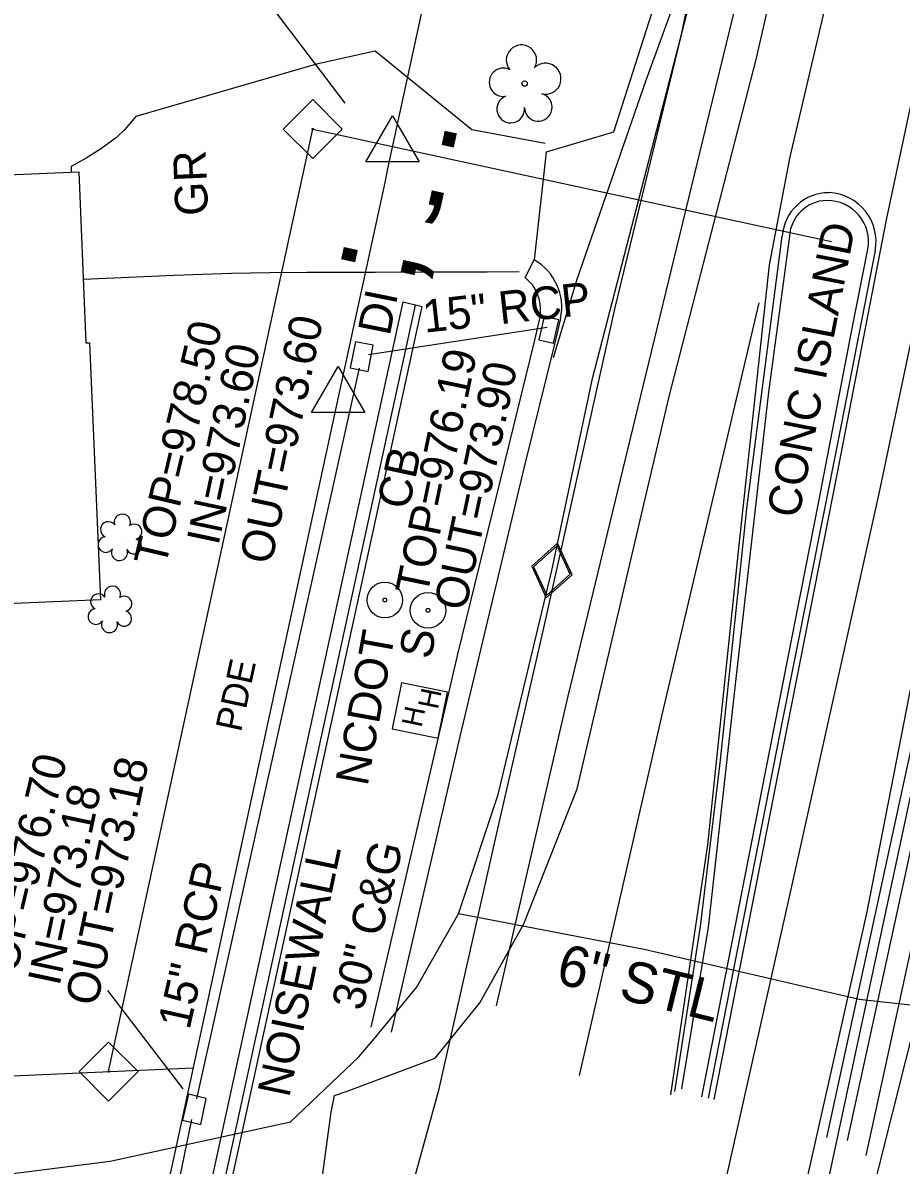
# Model space of a CAD drawing. Extents: x 1614611 to 1617571, y 898867 to 905462.
# Drawn here: x 1616119.9 to 1616227.4, y 899663.5 to 899803.3 of the extents above; entities that cross this region are included whole.
import ezdxf

# ---------------------------------------------------------------- set-up
doc = ezdxf.new("R2010")
doc.units = 0
for name, color, linetype in [('Exist Boundary Watershed Impervious C 09', 7, 'Continuous'), ('Exist Boundary Watershed Residential C 05', 7, 'Continuous'), ('Exist Building', 7, 'Continuous'), ('Exist Other Culture Area Outline', 7, 'Continuous'), ('Exist Other Culture Area Outline Text', 7, 'Continuous'), ('Exist Other Culture Sign Post CELL', 7, 'Continuous'), ('Exist Other Culture Sign Post Text', 7, 'Continuous'), ('Exist Right of Way Control of Access CA Symbol CELL', 7, 'Continuous'), ('Exist Right of Way Control of Access Line', 7, 'Continuous'), ('Exist Right of Way Easement Line Leader', 7, 'Continuous'), ('Exist Right of Way Easement Line Text', 7, 'Continuous'), ('Exist Right of Way Easement Marker CELL', 7, 'Continuous'), ('Exist Right of Way Monument CELL', 7, 'Continuous'), ('Exist Roads Curbs Text', 7, 'Continuous'), ('Exist Roads EOP Other Text', 7, 'Continuous'), ('Exist Roads EOT Text', 7, 'Continuous'), ('Exist Roads Soil', 7, 'Continuous'), ('Exist Structure Minor Catch Basin Top Elevation', 7, 'Continuous'), ('Exist Structure Minor Drop Inlet Top Elevation', 7, 'Continuous'), ('Exist Structure Minor Pipes RCP 15 Inch Invert', 7, 'Continuous'), ('Exist Utilities Gas UG Line SUE LOS B', 7, 'Continuous'), ('Exist Utilities Gas UG Line SUE LOS B Text', 7, 'Continuous'), ('Exist Utilities Gas Valve CELL', 7, 'Continuous'), ('Exist Utilities Power Hand Hole CELL', 7, 'Continuous'), ('Exist Utilities Power Hand Hole Text', 7, 'Continuous'), ('Exist Utilities Sanitary Sewer UG Line', 7, 'Continuous'), ('Exist Utilities Telephone UG Cable SUE LOS B', 7, 'Continuous'), ('Exist Utilities Telephone UG Cable SUE LOS C', 7, 'Continuous'), ('Exist Utilities Telephone UG FO SUE LOS B', 7, 'Continuous'), ('Exist Utilities Water UG Line SUE LOS B', 7, 'Continuous'), ('Exist Vegetation Shrub CELL', 7, 'Continuous'), ('Exist Vegetation Tree CELL', 7, 'Continuous'), ('Prop Drainage Structure Catch Basin Adjust CELL', 7, 'Continuous'), ('Prop Drainage Structure Catch Basin Open Throat 4 CELL', 7, 'Continuous'), ('Prop Earthen Structure Cut Ditch Special Back of Curb Detail CELL', 7, 'Continuous'), ('Prop Earthen Structure Head Ditch Label', 7, 'Continuous'), ('Prop Easement Permanent Drainage', 7, 'Continuous'), ('Prop Erosion Embankment Toe Protection CELL', 7, 'Continuous'), ('Prop Erosion Embankment Toe Protection with Rip Rap 2 Detail CELL', 7, 'Continuous'), ('Prop Plan Preparation Table Ditch Data CELL', 7, 'Continuous'), ('Raster_Level_3', 7, 'Continuous'), ('Scratch_Level_1', 7, 'Continuous'), ('Scratch_Level_9', 7, 'Continuous')]:
    doc.layers.add(name, color=color, linetype=linetype)

msp = doc.modelspace()

# ---------------------------------------------------------------- linework, layer by layer
at = {"layer": 'Exist Boundary Watershed Impervious C 09'}
for points in [[(1616225.69, 899883.44), (1616223.24, 899873.63), (1616210.29, 899835.06), (1616196.16, 899796.24), (1616187.74, 899771.9), (1616184.82, 899762.32)], [(1616204.54, 899671.54), (1616212.42, 899711.6), (1616219.62, 899748.06), (1616225.65, 899779.2), (1616234.17, 899819.31), (1616242.2, 899856.83), (1616246.43, 899876.79)], [(1616223.53, 899873.49), (1616212.33, 899826.71), (1616203.5, 899790.41), (1616195.16, 899756.14), (1616186.64, 899720.93), (1616177.87, 899683.01)], [(1616233.79, 899872), (1616222.42, 899823.62), (1616213.82, 899786.91), (1616211.27, 899773.71), (1616207.58, 899739.38), (1616203.73, 899702.72), (1616199.18, 899672.11)], [(1616210.01, 899769.04), (1616198.27, 899719.17), (1616188.02, 899674.49)]]:
    msp.add_lwpolyline(points, dxfattribs=at)
at = {"layer": 'Exist Boundary Watershed Residential C 05'}
msp.add_line((1616181.39, 899772.15), (1616182.51, 899774.33), dxfattribs=at)
for points in [[(1616220.86, 899666.55), (1616227.91, 899698.72), (1616236.25, 899737.35), (1616244.29, 899774.46)], [(1616183.27, 899767.65), (1616182.53, 899764.5), (1616173.12, 899726.04), (1616162.52, 899680.41)]]:
    msp.add_lwpolyline(points, dxfattribs=at)
msp.add_arc((1616178.35, 899768.24), 4.95, 353.0653, 52.1623, dxfattribs=at)
at = {"layer": 'Exist Building'}
msp.add_lwpolyline([(1616129.39, 899732.69), (1616076.76, 899730.47), (1616075.45, 899761.54), (1616090.93, 899762.19), (1616090.91, 899762.67), (1616097.51, 899762.95), (1616096.63, 899783.82), (1616126.75, 899785.09), (1616127.63, 899764.15), (1616128.06, 899764.16)], close=True, dxfattribs=at)
at = {"layer": 'Exist Other Culture Area Outline'}
for p, q in [((1616132.35, 899612.69), (1616166.46, 899769.17)), ((1616133.91, 899612.6), (1616167.96, 899768.77)), ((1616134.94, 899613.31), (1616168.8, 899768.62)), ((1616166.46, 899769.17), (1616168.8, 899768.62))]:
    msp.add_line(p, q, dxfattribs=at)
at = {"layer": 'Exist Other Culture Sign Post CELL'}
for centre, radius in [((1616164.22, 899732.68), 2.18), ((1616164.22, 899732.68), 0.24), ((1616169.51, 899731.42), 2.18), ((1616169.51, 899731.42), 0.24)]:
    msp.add_circle(centre, radius, dxfattribs=at)
at = {"layer": 'Exist Right of Way Control of Access CA Symbol CELL'}
for p, q in [((1616175.28, 899786), (1616175.28, 899786)), ((1616162.97, 899778.12), (1616162.97, 899778.12))]:
    msp.add_line(p, q, dxfattribs=at)
at = {"layer": 'Exist Right of Way Control of Access Line'}
msp.add_line((1616165.16, 899788.2), (1616218.91, 899776.55), dxfattribs=at)
at = {"layer": 'Exist Right of Way Easement Line Leader'}
msp.add_line((1616159.38, 899793.48), (1616145.17, 899812.15), dxfattribs=at)
at = {"layer": 'Exist Right of Way Easement Marker CELL'}
for p, q in [((1616155.39, 899790.32), (1616155.39, 899790.32)), ((1616130.4, 899674.97), (1616130.4, 899674.97))]:
    msp.add_line(p, q, dxfattribs=at)
for points in [[(1616151.79, 899790.32), (1616155.39, 899793.92), (1616158.99, 899790.32), (1616155.39, 899786.72)], [(1616126.8, 899674.97), (1616130.4, 899678.57), (1616134, 899674.97), (1616130.4, 899671.37)]]:
    msp.add_lwpolyline(points, close=True, dxfattribs=at)
for centre in [(1616155.39, 899790.32), (1616130.4, 899674.97)]:
    msp.add_circle(centre, 0.07, dxfattribs=at)
at = {"layer": 'Exist Right of Way Monument CELL'}
for p, q in [((1616165.16, 899788.2), (1616165.16, 899788.2)), ((1616158.51, 899757.52), (1616158.51, 899757.52))]:
    msp.add_line(p, q, dxfattribs=at)
for points in [[(1616161.91, 899786.31), (1616165.16, 899791.95), (1616168.41, 899786.31)], [(1616155.26, 899755.63), (1616158.51, 899761.27), (1616161.76, 899755.63)]]:
    msp.add_lwpolyline(points, close=True, dxfattribs=at)
at = {"layer": 'Exist Roads Soil'}
for points in [[(1616183.84, 899788.56), (1616174.86, 899790.23), (1616163.04, 899799.83), (1616155.86, 899798.26)], [(1616155.85, 899798.26), (1616133.75, 899791.87)], [(1616133.75, 899791.87), (1616132.38, 899790.27), (1616131.38, 899789.28), (1616129.4, 899787.86), (1616127.65, 899786.75), (1616125.83, 899785.75), (1616125.83, 899785.05)], [(1616180.67, 899772.84), (1616176.75, 899772.82), (1616169.49, 899772.79), (1616163.03, 899772.76), (1616154.69, 899772.76), (1616150.09, 899772.72), (1616145.44, 899772.62), (1616138.42, 899772.4), (1616127.31, 899771.89)]]:
    msp.add_lwpolyline(points, dxfattribs=at)
at = {"layer": 'Exist Utilities Gas UG Line SUE LOS B'}
for points in [[(1616187.46, 899507.75), (1616199.06, 899556.48), (1616204.23, 899585.74), (1616206.41, 899591.28), (1616211.93, 899614.15), (1616223.1, 899656.86), (1616229.69, 899682.98), (1616222.3, 899683.81), (1616195.98, 899689.93), (1616173.26, 899694.29), (1616178.09, 899708.89), (1616184.68, 899736.3), (1616189.66, 899759.77), (1616203.55, 899813.6), (1616203.95, 899815.38), (1616204.29, 899817.31), (1616212.67, 899859.04), (1616219.3, 899889.35), (1616228.95, 899933.49), (1616238.93, 899978.7)], [(1615883.75, 899646.31), (1615901.31, 899646.99), (1615935.64, 899648.33), (1615976.92, 899653.45), (1616023.28, 899655.53), (1616061.02, 899657.56), (1616095.16, 899659.54), (1616130.6, 899664), (1616152.67, 899668.83), (1616161.02, 899676.79), (1616162.72, 899678.72), (1616168.11, 899685.27), (1616173.26, 899694.29)]]:
    msp.add_lwpolyline(points, dxfattribs=at)
at = {"layer": 'Exist Utilities Gas Valve CELL'}
msp.add_line((1616184.68, 899736.3), (1616184.68, 899736.3), dxfattribs=at)
msp.add_lwpolyline([(1616185.38, 899739.64), (1616182.2, 899736.81), (1616183.99, 899732.96), (1616187.17, 899735.78), (1616185.38, 899739.64)], dxfattribs=at)
msp.add_lwpolyline([(1616186.92, 899735.83), (1616185.31, 899739.31), (1616182.44, 899736.76), (1616184.06, 899733.29)], close=True, dxfattribs=at)
at = {"layer": 'Exist Utilities Power Hand Hole CELL'}
msp.add_line((1616168.68, 899719.21), (1616168.68, 899719.21), dxfattribs=at)
msp.add_lwpolyline([(1616170.76, 899715.77), (1616171.91, 899721.41), (1616166.27, 899722.56), (1616165.12, 899716.92), (1616170.76, 899715.77)], dxfattribs=at)
at = {"layer": 'Exist Utilities Sanitary Sewer UG Line'}
msp.add_line((1616211.84, 899630.34), (1616249.82, 899808.06), dxfattribs=at)
at = {"layer": 'Exist Utilities Telephone UG Cable SUE LOS B'}
msp.add_lwpolyline([(1616150.87, 899610.42), (1616151.31, 899610.32), (1616152.04, 899612.2), (1616149.27, 899617.08), (1616147.35, 899621.71), (1616148.14, 899629.06), (1616156.25, 899659.82), (1616157.64, 899670.01), (1616158.07, 899672.03), (1616159.6, 899672.57), (1616170.4, 899676.62), (1616175.84, 899683.39), (1616181.23, 899693.06), (1616187.79, 899709.57), (1616199.04, 899757.59), (1616209.68, 899798.84), (1616219.37, 899841.05), (1616225.21, 899873.06), (1616225.37, 899875.48), (1616223.94, 899876.33), (1616214.88, 899878.3), (1616210.82, 899880.03)], dxfattribs=at)
at = {"layer": 'Exist Utilities Telephone UG Cable SUE LOS C'}
msp.add_lwpolyline([(1616150.87, 899610.42), (1616154.37, 899610.53), (1616155.08, 899610.81), (1616155.56, 899611.27), (1616155.95, 899613.5), (1616157, 899618.76), (1616161.53, 899638.94), (1616170.89, 899672.88), (1616177.9, 899703.99), (1616183.82, 899729.81), (1616192.43, 899768.48), (1616200.55, 899801.86), (1616208.69, 899842.15), (1616214.79, 899872.35), (1616215.09, 899877.1), (1616210.82, 899880.03)], dxfattribs=at)
at = {"layer": 'Exist Utilities Telephone UG FO SUE LOS B'}
msp.add_lwpolyline([(1616186.35, 899390.81), (1616176.34, 899400.32), (1616169.6, 899416.51), (1616168.42, 899428.4), (1616174.27, 899447.99), (1616183.34, 899477.46), (1616193.52, 899505.85), (1616197.61, 899519.87), (1616202.66, 899555.72), (1616206.78, 899581.86), (1616205.67, 899601.57), (1616205.17, 899614.27), (1616214.77, 899656.74), (1616223.26, 899694.54), (1616232.38, 899741.15), (1616238.03, 899772.42), (1616239.49, 899790.4), (1616242.07, 899803.13), (1616247.08, 899816.75), (1616255.84, 899848.11), (1616264.27, 899888.11), (1616275.63, 899938.03)], dxfattribs=at)
at = {"layer": 'Exist Utilities Water UG Line SUE LOS B'}
msp.add_lwpolyline([(1616133.06, 899355.12), (1616143.66, 899387.67), (1616153.34, 899426.63), (1616162.12, 899458.99), (1616173.96, 899510.49), (1616183.79, 899557.72), (1616191.69, 899595.33), (1616205.16, 899658.03), (1616213.77, 899696.35), (1616224.75, 899745.7), (1616235.9, 899798.65), (1616246.28, 899844.64), (1616246.68, 899847.05), (1616252.3, 899872.96), (1616263.66, 899921.5), (1616269.73, 899949.09)], dxfattribs=at)
at = {"layer": 'Exist Vegetation Shrub CELL'}
for p, q in [((1616131.85, 899740.17), (1616131.85, 899740.17)), ((1616130.64, 899731.35), (1616130.64, 899731.35))]:
    msp.add_line(p, q, dxfattribs=at)
for centre, radius, start, end in [((1616132.08, 899742.21), 0.99, 334.8391, 200.4717), ((1616130.37, 899741.3), 0.968, 35.8908, 245.4216), ((1616133.53, 899741.04), 0.929, 284.4567, 126.0861), ((1616130.05, 899739.47), 0.955, 95.1099, 327.9534), ((1616133.49, 899739.24), 0.937, 204.9913, 73.4601), ((1616131.73, 899738.49), 0.984, 151.2797, 21.387), ((1616130.87, 899733.39), 0.99, 334.8391, 200.4717), ((1616129.16, 899732.48), 0.968, 35.8908, 245.4216), ((1616132.31, 899732.22), 0.929, 284.4567, 126.0861), ((1616128.84, 899730.65), 0.955, 95.1099, 327.9534), ((1616130.51, 899729.67), 0.984, 151.2797, 21.387), ((1616132.28, 899730.42), 0.937, 204.9913, 73.4601)]:
    msp.add_arc(centre, radius, start, end, dxfattribs=at)
at = {"layer": 'Exist Vegetation Tree CELL'}
msp.add_line((1616181.34, 899795.88), (1616181.34, 899795.88), dxfattribs=at)
msp.add_circle((1616181.34, 899795.88), 0.326, dxfattribs=at)
for centre, radius, start, end in [((1616180.95, 899798.75), 1.86, 330.1651, 219.7134), ((1616178.73, 899796.04), 1.73, 62.6636, 279.3457), ((1616183.89, 899796.47), 1.9, 257.1011, 134.1999), ((1616183.01, 899792.98), 1.7, 181.2822, 74.56), ((1616179.63, 899792.76), 1.69, 111.5671, 6.231)]:
    msp.add_arc(centre, radius, start, end, dxfattribs=at)
at = {"layer": 'Prop Drainage Structure Catch Basin Open Throat 4 CELL'}
msp.add_lwpolyline([(1616183.75, 899767.39), (1616183.08, 899764.54), (1616184.88, 899764.12), (1616185.54, 899766.96)], close=True, dxfattribs=at)
at = {"layer": 'Prop Earthen Structure Cut Ditch Special Back of Curb Detail CELL'}
for p, q in [((1616130.4, 899674.97), (1616155.39, 899790.32)), ((1616155.39, 899790.32), (1616165.16, 899788.2))]:
    msp.add_line(p, q, dxfattribs=at)
at = {"layer": 'Prop Earthen Structure Head Ditch Label'}
for p, q in [((1616158.51, 899757.52), (1616118.95, 899574.82)), ((1615887.67, 899664.41), (1616140.73, 899675.42))]:
    msp.add_line(p, q, dxfattribs=at)
msp.add_arc((1713946.87, 878581.13), 100055, 167.7107237, 167.7810817, dxfattribs=at)
at = {"layer": 'Prop Erosion Embankment Toe Protection CELL'}
for points in [[(1616160.61, 899764.29), (1616159.97, 899761.08), (1616162.2, 899760.65), (1616162.81, 899763.85)], [(1616139.45, 899669.02), (1616141.68, 899668.51), (1616142.36, 899671.69), (1616140.18, 899672.19)]]:
    msp.add_lwpolyline(points, close=True, dxfattribs=at)
at = {"layer": 'Prop Plan Preparation Table Ditch Data CELL'}
for p, q in [((1616162.23, 899762.74), (1616184.08, 899766.09)), ((1616141.2, 899671.63), (1616161.13, 899761.05)), ((1616131.6, 899625.8), (1616140.61, 899669.09))]:
    msp.add_line(p, q, dxfattribs=at)
at = {"layer": 'Raster_Level_3'}
msp.add_line((1616139.54, 899672.85), (1616130.29, 899684.9), dxfattribs=at)
at = {"layer": 'Scratch_Level_1'}
for points in [[(1616213.76, 899777.21), (1616211.21, 899758.1), (1616207.18, 899723.07), (1616203.79, 899692.65), (1616200.54, 899672.88)], [(1616203.02, 899671.9), (1616210.89, 899711.8), (1616217.35, 899744.72), (1616221.42, 899765.72), (1616223.36, 899775.63)], [(1616223.15, 899664.7), (1616232.22, 899706.3), (1616242.14, 899752.2), (1616246.64, 899773.24)]]:
    msp.add_lwpolyline(points, dxfattribs=at)
for centre, radius, start, end in [((1616218.41, 899776.92), 4.65, 90.8243, 176.4201), ((1616218.38, 899776.51), 5.06, 349.956, 90.4267)]:
    msp.add_arc(centre, radius, start, end, dxfattribs=at)
at = {"layer": 'Scratch_Level_9'}
for points in [[(1616224.62, 899884.47), (1616222.94, 899877.72), (1616221.34, 899877.87), (1616214.31, 899859.1), (1616202.87, 899823.22), (1616192.22, 899789.94), (1616183.97, 899787.5), (1616182.51, 899774.33)], [(1616199.74, 899672.55), (1616202.89, 899692.71), (1616205.31, 899713.1), (1616208.56, 899743.9), (1616212.88, 899777.22)], [(1616224.27, 899775.44), (1616219.72, 899752.23), (1616212.64, 899716.57), (1616203.8, 899671.7)], [(1616218.34, 899666.89), (1616223.51, 899690.72), (1616232.03, 899729.85), (1616240.55, 899769.56)], [(1616185.74, 899767.14), (1616184.99, 899764), (1616181.29, 899748.98), (1616173.39, 899715.96), (1616164.98, 899679.81)]]:
    msp.add_lwpolyline(points, dxfattribs=at)
for centre, radius, start, end in [((1616218.57, 899776.82), 5.71, 89.3841, 175.9668), ((1616218.35, 899776.52), 6.02, 349.6508, 87.2636), ((1616179.13, 899768.48), 6.75, 348.5345, 59.9721)]:
    msp.add_arc(centre, radius, start, end, dxfattribs=at)

# ---------------------------------------------------------------- texts
at = {"layer": 'Exist Other Culture Area Outline Text'}
msp.add_text('NOISEWALL', height=4, rotation=78.2264, dxfattribs=at).set_placement((1616152.51, 899671.69))
at = {"layer": 'Exist Other Culture Sign Post Text'}
msp.add_text('S', height=4, rotation=80.1229, dxfattribs=at).set_placement((1616169.89, 899725.33))
at = {"layer": 'Exist Right of Way Control of Access CA Symbol CELL'}
for rotation, p in [(347.7717, (1616168.14, 899781.41)), (77.769, (1616167.56, 899770.98))]:
    msp.add_text(';', height=12, rotation=rotation, dxfattribs=at).set_placement(p)
at = {"layer": 'Exist Right of Way Easement Line Text'}
msp.add_text('PDE', height=3.2, rotation=77.7795, dxfattribs=at).set_placement((1616146.6, 899716.42))
at = {"layer": 'Exist Roads Curbs Text'}
msp.add_text('30" C&G', height=4, rotation=76.2474, dxfattribs=at).set_placement((1616161.53, 899682.28))
at = {"layer": 'Exist Roads EOP Other Text'}
msp.add_text('CONC ISLAND', height=4, rotation=79.0222, dxfattribs=at).set_placement((1616214.89, 899742.56))
at = {"layer": 'Exist Roads EOT Text'}
msp.add_text('GR', height=4, rotation=92.4235, dxfattribs=at).set_placement((1616142.6, 899779.78))
at = {"layer": 'Exist Structure Minor Catch Basin Top Elevation'}
msp.add_text('TOP=976.19', height=4, rotation=78.3823, dxfattribs=at).set_placement((1616169.4, 899733.07))
at = {"layer": 'Exist Structure Minor Drop Inlet Top Elevation'}
for s, p in [('TOP=978.50', (1616137.35, 899736.6)), ('TOP=976.70', (1616118.35, 899683.62))]:
    msp.add_text(s, height=4, rotation=76.7039, dxfattribs=at).set_placement(p)
at = {"layer": 'Exist Structure Minor Pipes RCP 15 Inch Invert'}
for s, p in [('OUT=973.60', (1616150.32, 899736.89)), (' IN=973.60', (1616143.54, 899737.79)), ('OUT=973.90', (1616174.1, 899731.22)), ('OUT=973.18', (1616128.97, 899682.85)), (' IN=973.18', (1616124.07, 899683.88))]:
    msp.add_text(s, height=4, rotation=78.0483, dxfattribs=at).set_placement(p)
at = {"layer": 'Exist Utilities Gas UG Line SUE LOS B Text'}
msp.add_text('6" STL', height=5, rotation=346.1133, dxfattribs=at).set_placement((1616184.99, 899685.84))
at = {"layer": 'Exist Utilities Power Hand Hole CELL'}
for p in [(1616170.71, 899719.21), (1616168.71, 899717)]:
    msp.add_text('H', height=2.5, rotation=78.46, dxfattribs=at).set_placement(p)
at = {"layer": 'Exist Utilities Power Hand Hole Text'}
msp.add_text('NCDOT', height=4, rotation=79.7538, dxfattribs=at).set_placement((1616162.1, 899709.81))
at = {"layer": 'Prop Drainage Structure Catch Basin Adjust CELL'}
msp.add_text('DI', height=4, rotation=78.5982, dxfattribs=at).set_placement((1616164.81, 899764.9))
at = {"layer": 'Prop Easement Permanent Drainage'}
msp.add_text('CB', height=4, rotation=77.9292, dxfattribs=at).set_placement((1616167.14, 899743.61))
at = {"layer": 'Prop Erosion Embankment Toe Protection with Rip Rap 2 Detail CELL'}
for rotation, p in [(6.3883, (1616169.09, 899765.38)), (77.4368, (1616140.3, 899679.98))]:
    msp.add_text('15" RCP', height=4, rotation=rotation, dxfattribs=at).set_placement(p)

doc.saveas('drawing.dxf')
